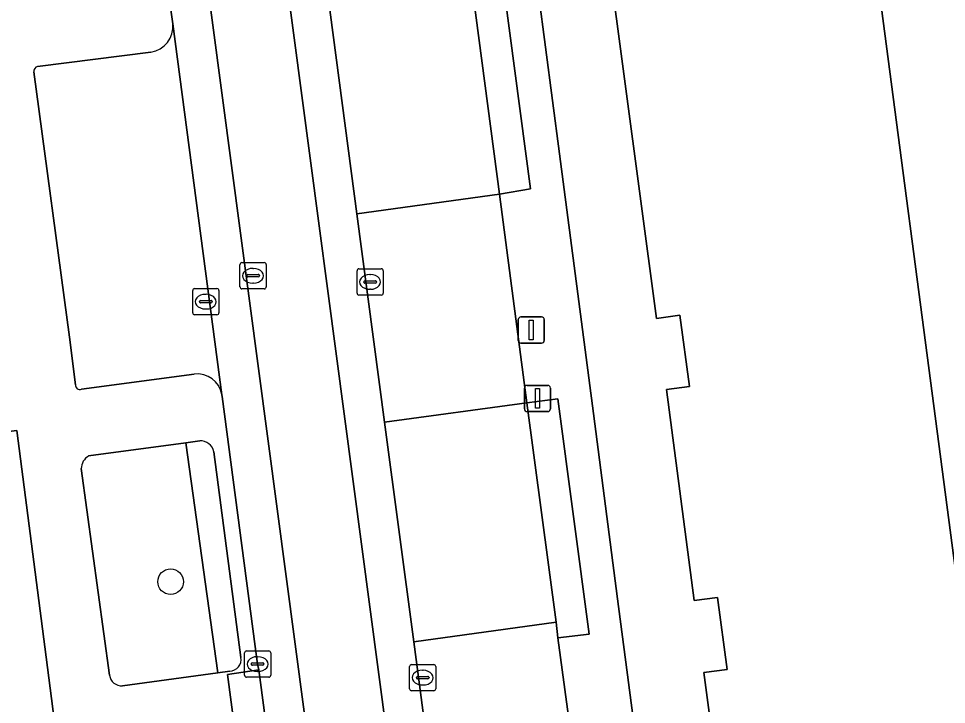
# Model space of a CAD drawing. Extents: x 160554 to 161248, y 385329 to 386506.
# Drawn here: x 161110.02 to 161145.43, y 385661.35 to 385687.52 of the extents above; entities that cross this region are included whole.
import ezdxf

# ---------------------------------------------------------------- set-up
doc = ezdxf.new("R2010")
doc.units = 0
for name, color, linetype in [('IMGEO_Boom', 7, 'Continuous'), ('IMGEO_Erf', 7, 'Continuous'), ('IMGEO_Groenvoorziening', 7, 'Continuous'), ('IMGEO_Kolk', 7, 'Continuous'), ('IMGEO_Lichtmast', 7, 'Continuous'), ('IMGEO_Pand', 7, 'Continuous'), ('IMGEO_Parkeervlak_open', 7, 'Continuous'), ('IMGEO_Rijbaan_lokaal_gesloten', 7, 'Continuous'), ('IMGEO_Rijbaan_lokaal_open', 7, 'Continuous'), ('IMGEO_Rioolput', 7, 'Continuous'), ('IMGEO_Voetpad_open', 7, 'Continuous')]:
    doc.layers.add(name, color=color, linetype=linetype)

msp = doc.modelspace()

# ---------------------------------------------------------------- linework, layer by layer
at = {"layer": 'IMGEO_Boom'}
msp.add_circle((161115.823, 385666.036), 0.489, dxfattribs=at)
at = {"layer": 'IMGEO_Erf'}
for points in [[(161140.668, 385628.852), (161139.603, 385636.839), (161140.494, 385636.958), (161140.131, 385639.68), (161139.24, 385639.561), (161136.17, 385662.572), (161137.061, 385662.691), (161136.695, 385665.433), (161135.804, 385665.314), (161134.749, 385673.362), (161135.622, 385673.479), (161135.259, 385676.201), (161134.368, 385676.082), (161131.304, 385699.044)], [(161129.332, 385692.539), (161130.664, 385682.353), (161131.957, 385672.448), (161132.88, 385665.385), (161134.132, 385655.805), (161135.488, 385645.432), (161136.775, 385635.582), (161137.683, 385628.64)]]:
    msp.add_lwpolyline(points, dxfattribs=at)
at = {"layer": 'IMGEO_Groenvoorziening'}
for points in [[(161147.059, 385722.533), (161128.206, 385720.222), (161126.919, 385719.912), (161126.713, 385719.758), (161126.224, 385719.145), (161125.602, 385717.829), (161127.611, 385704.206), (161130.563, 385704.6), (161130.373, 385706.021), (161140.397, 385707.34), (161154.867, 385597.365), (161145.041, 385596.072), (161144.923, 385596.974), (161141.874, 385596.574), (161142.167, 385594.329)], [(161116.399, 385671.333), (161112.696, 385670.833)], [(161113.987, 385662.06), (161117.619, 385662.557), (161116.399, 385671.333)], [(161116.935, 385671.405), (161116.399, 385671.333), (161117.619, 385662.557), (161118.083, 385662.621)], [(161118.507, 385663.145), (161117.469, 385670.989)], [(161112.413, 385670.349), (161113.489, 385662.471)]]:
    msp.add_lwpolyline(points, dxfattribs=at)
for centre, radius, start, end in [((161116.976, 385670.907), 0.5, 9.4854, 94.6756), ((161112.98, 385670.342), 0.567, 120.0273, 179.3421), ((161118.065, 385663.069), 0.448, 272.3026, 9.7406), ((161113.964, 385662.54), 0.48, 188.2403, 272.6939)]:
    msp.add_arc(centre, radius, start, end, dxfattribs=at)
at = {"layer": 'IMGEO_Kolk'}
for p, q in [((161122.937, 385677.045), (161122.937, 385677.897)), ((161123.012, 385677.971), (161123.864, 385677.971)), ((161123.425, 385677.751), (161123.45, 385677.751)), ((161123.938, 385677.897), (161123.938, 385677.045)), ((161123.196, 385677.465), (161123.196, 385677.477)), ((161123.634, 385677.428), (161123.236, 385677.428)), ((161123.239, 385677.514), (161123.637, 385677.514)), ((161123.68, 385677.477), (161123.68, 385677.465)), ((161116.666, 385676.293), (161116.666, 385677.145)), ((161116.741, 385677.219), (161117.593, 385677.219)), ((161117.154, 385676.999), (161117.179, 385676.999)), ((161117.667, 385677.145), (161117.667, 385676.293)), ((161123.448, 385677.191), (161123.423, 385677.191)), ((161116.925, 385676.713), (161116.925, 385676.725)), ((161117.363, 385676.676), (161116.965, 385676.676)), ((161116.968, 385676.762), (161117.366, 385676.762)), ((161117.409, 385676.725), (161117.409, 385676.713)), ((161123.864, 385676.971), (161123.012, 385676.971)), ((161117.177, 385676.439), (161117.152, 385676.439)), ((161117.593, 385676.219), (161116.741, 385676.219)), ((161118.643, 385662.467), (161118.643, 385663.319)), ((161118.718, 385663.393), (161119.57, 385663.393)), ((161119.131, 385663.173), (161119.156, 385663.173)), ((161119.644, 385663.319), (161119.644, 385662.467)), ((161118.902, 385662.887), (161118.902, 385662.899)), ((161119.34, 385662.85), (161118.942, 385662.85)), ((161118.945, 385662.936), (161119.343, 385662.936)), ((161119.386, 385662.899), (161119.386, 385662.887)), ((161125.017, 385662.875), (161125.869, 385662.875)), ((161119.154, 385662.613), (161119.129, 385662.613)), ((161124.942, 385661.949), (161124.942, 385662.801)), ((161125.43, 385662.655), (161125.455, 385662.655)), ((161125.943, 385662.801), (161125.943, 385661.949)), ((161119.57, 385662.393), (161118.718, 385662.393)), ((161125.201, 385662.369), (161125.201, 385662.381)), ((161125.639, 385662.332), (161125.241, 385662.332)), ((161125.244, 385662.418), (161125.642, 385662.418)), ((161125.685, 385662.381), (161125.685, 385662.369)), ((161125.869, 385661.875), (161125.017, 385661.875)), ((161125.453, 385662.095), (161125.428, 385662.095))]:
    msp.add_line(p, q, dxfattribs=at)
for points in [[(161122.937, 385677.045), (161122.937, 385677.897)], [(161123.012, 385677.971), (161123.864, 385677.971)], [(161123.938, 385677.897), (161123.938, 385677.045)], [(161116.666, 385676.293), (161116.666, 385677.145)], [(161116.741, 385677.219), (161117.593, 385677.219)], [(161117.667, 385677.145), (161117.667, 385676.293)], [(161123.864, 385676.971), (161123.012, 385676.971)], [(161117.593, 385676.219), (161116.741, 385676.219)], [(161118.643, 385662.467), (161118.643, 385663.319)], [(161118.718, 385663.393), (161119.57, 385663.393)], [(161119.644, 385663.319), (161119.644, 385662.467)], [(161125.017, 385662.875), (161125.869, 385662.875)], [(161124.942, 385661.949), (161124.942, 385662.801)], [(161125.943, 385662.801), (161125.943, 385661.949)], [(161119.57, 385662.393), (161118.718, 385662.393)], [(161125.869, 385661.875), (161125.017, 385661.875)]]:
    msp.add_lwpolyline(points, dxfattribs=at)
for centre, radius, start, end in [((161123.014, 385677.895), 0.0765, 91.552, 178.448), ((161123.014, 385677.895), 0.0765, 91.552, 178.448), ((161123.862, 385677.895), 0.0765, 1.552, 88.448), ((161123.862, 385677.895), 0.0765, 1.552, 88.448), ((161123.236, 385677.474), 0.0403, 85.8775, 175.7526), ((161123.233, 385677.464), 0.0366, 178.938, 274.7102), ((161123.637, 385677.471), 0.043, 264.8664, 352.4533), ((161123.641, 385677.476), 0.0386, 1.7309, 96.639), ((161116.743, 385677.143), 0.0765, 91.552, 178.448), ((161116.743, 385677.143), 0.0765, 91.552, 178.448), ((161117.591, 385677.143), 0.0765, 1.552, 88.448), ((161117.591, 385677.143), 0.0765, 1.552, 88.448), ((161123.014, 385677.047), 0.0765, 181.552, 268.448), ((161123.014, 385677.047), 0.0765, 181.552, 268.448), ((161123.862, 385677.047), 0.0765, 271.552, 358.448), ((161123.862, 385677.047), 0.0765, 271.552, 358.448), ((161116.965, 385676.722), 0.0403, 85.8775, 175.7526), ((161116.962, 385676.712), 0.0366, 178.938, 274.7102), ((161117.366, 385676.719), 0.043, 264.8664, 352.4533), ((161117.37, 385676.724), 0.0386, 1.7309, 96.639), ((161116.743, 385676.295), 0.0765, 181.552, 268.448), ((161116.743, 385676.295), 0.0765, 181.552, 268.448), ((161117.591, 385676.295), 0.0765, 271.552, 358.448), ((161117.591, 385676.295), 0.0765, 271.552, 358.448), ((161118.72, 385663.317), 0.0765, 91.552, 178.448), ((161118.72, 385663.317), 0.0765, 91.552, 178.448), ((161119.568, 385663.317), 0.0765, 1.552, 88.448), ((161119.568, 385663.317), 0.0765, 1.552, 88.448), ((161118.942, 385662.896), 0.0403, 85.8775, 175.7526), ((161118.939, 385662.886), 0.0366, 178.938, 274.7102), ((161119.343, 385662.893), 0.043, 264.8664, 352.4533), ((161119.347, 385662.898), 0.0386, 1.7309, 96.639), ((161125.019, 385662.799), 0.0765, 91.552, 178.448), ((161125.019, 385662.799), 0.0765, 91.552, 178.448), ((161125.867, 385662.799), 0.0765, 1.552, 88.448), ((161125.867, 385662.799), 0.0765, 1.552, 88.448), ((161118.72, 385662.469), 0.0765, 181.552, 268.448), ((161118.72, 385662.469), 0.0765, 181.552, 268.448), ((161119.568, 385662.469), 0.0765, 271.552, 358.448), ((161119.568, 385662.469), 0.0765, 271.552, 358.448), ((161125.241, 385662.378), 0.0403, 85.8775, 175.7526), ((161125.238, 385662.368), 0.0366, 178.938, 274.7102), ((161125.642, 385662.375), 0.043, 264.8664, 352.4533), ((161125.646, 385662.38), 0.0386, 1.7309, 96.639), ((161125.019, 385661.951), 0.0765, 181.552, 268.448), ((161125.019, 385661.951), 0.0765, 181.552, 268.448), ((161125.867, 385661.951), 0.0765, 271.552, 358.448), ((161125.867, 385661.951), 0.0765, 271.552, 358.448)]:
    msp.add_arc(centre, radius, start, end, dxfattribs=at)
for centre, major_axis, ratio, start_param, end_param in [((161123.424, 385677.471), (-0.387, 0.002), 0.722429, 4.712389, 7.853982), ((161123.449, 385677.471), (-0.39, 0.002), 0.717154, 1.570796, 4.712389), ((161117.153, 385676.719), (-0.387, 0.002), 0.722429, 4.712389, 7.853982), ((161117.178, 385676.719), (-0.39, 0.002), 0.717154, 1.570796, 4.712389), ((161119.13, 385662.893), (-0.387, 0.002), 0.722429, 4.712389, 7.853982), ((161119.155, 385662.893), (-0.39, 0.002), 0.717154, 1.570796, 4.712389), ((161125.429, 385662.375), (-0.387, 0.002), 0.722429, 4.712389, 7.853982), ((161125.454, 385662.375), (-0.39, 0.002), 0.717154, 1.570796, 4.712389)]:
    msp.add_ellipse(centre, major_axis=major_axis, ratio=ratio, start_param=start_param, end_param=end_param, dxfattribs=at)
at = {"layer": 'IMGEO_Lichtmast'}
for p, q in [((161129.091, 385675.236), (161129.091, 385676.036)), ((161129.091, 385676.036), (161129.091, 385675.236)), ((161129.191, 385676.136), (161129.981, 385676.136)), ((161129.981, 385676.136), (161129.191, 385676.136)), ((161130.081, 385676.036), (161130.081, 385675.236)), ((161130.081, 385675.236), (161130.081, 385676.036)), ((161129.981, 385675.136), (161129.191, 385675.136)), ((161129.191, 385675.136), (161129.981, 385675.136)), ((161129.426, 385673.525), (161130.216, 385673.525)), ((161130.216, 385673.525), (161129.426, 385673.525)), ((161129.326, 385672.625), (161129.326, 385673.425)), ((161129.326, 385673.425), (161129.326, 385672.625)), ((161130.316, 385673.425), (161130.316, 385672.625)), ((161130.316, 385672.625), (161130.316, 385673.425)), ((161130.216, 385672.525), (161129.426, 385672.525)), ((161129.426, 385672.525), (161130.216, 385672.525))]:
    msp.add_line(p, q, dxfattribs=at)
for points in [[(161129.511, 385676.011), (161129.661, 385676.011), (161129.661, 385675.261), (161129.511, 385675.261), (161129.511, 385676.011)], [(161129.746, 385673.4), (161129.896, 385673.4), (161129.896, 385672.65), (161129.746, 385672.65), (161129.746, 385673.4)]]:
    msp.add_lwpolyline(points, dxfattribs=at)
for centre, start, end in [((161129.191, 385676.036), 90, 180), ((161129.191, 385676.036), 90, 180), ((161129.981, 385676.036), 0, 90), ((161129.981, 385676.036), 360, 90), ((161129.191, 385675.236), 180, 270), ((161129.191, 385675.236), 180, 270), ((161129.981, 385675.236), 270, 0), ((161129.981, 385675.236), 270, 0), ((161129.426, 385673.425), 90, 180), ((161129.426, 385673.425), 90, 180), ((161130.216, 385673.425), 0, 90), ((161130.216, 385673.425), 360, 90), ((161129.426, 385672.625), 180, 270), ((161129.426, 385672.625), 180, 270), ((161130.216, 385672.625), 270, 0), ((161130.216, 385672.625), 270, 0)]:
    msp.add_arc(centre, 0.1, start, end, dxfattribs=at)
at = {"layer": 'IMGEO_Pand'}
msp.add_lwpolyline([(161154.867, 385597.365), (161140.397, 385707.34), (161130.373, 385706.021), (161130.563, 385704.6), (161130.939, 385701.785), (161131.83, 385701.904), (161132.195, 385699.163), (161131.304, 385699.044), (161134.368, 385676.082), (161135.259, 385676.201), (161135.622, 385673.479), (161134.749, 385673.362), (161135.804, 385665.314), (161136.695, 385665.433), (161137.061, 385662.691), (161136.17, 385662.572), (161139.24, 385639.561), (161140.131, 385639.68), (161140.494, 385636.958), (161139.603, 385636.839), (161140.668, 385628.852)], dxfattribs=at)
at = {"layer": 'IMGEO_Parkeervlak_open'}
for points in [[(161117.782, 385673.171), (161115.905, 385687.322)], [(161115.067, 385686.236), (161110.749, 385685.688)], [(161110.605, 385685.485), (161111.964, 385675.37), (161112.197, 385673.552)], [(161112.421, 385673.384), (161116.718, 385673.955)], [(161055.034, 385632.68), (161109.428, 385637.533), (161113.554, 385638.574), (161113.833, 385641.697), (161112.38, 385652.994), (161111.073, 385663.16), (161109.961, 385671.806), (161109.438, 385671.741), (161105.078, 385671.198), (161105.099, 385671.033), (161104.197, 385670.915), (161104.605, 385667.802), (161105.518, 385667.922), (161105.615, 385667.189), (161092.111, 385665.42), (161091.607, 385669.268), (161088.246, 385668.829), (161067.607, 385666.129), (161071.037, 385639.623), (161064.493, 385638.784)]]:
    msp.add_lwpolyline(points, dxfattribs=at)
for points in [[(161128.374, 385680.818), (161122.934, 385680.072), (161123.982, 385672.122), (161129.416, 385672.858)], [(161130.603, 385663.89), (161130.536, 385664.497), (161125.101, 385663.743), (161126.304, 385654.668), (161131.754, 385655.42), (161131.677, 385655.975), (161131.504, 385657.228)]]:
    msp.add_lwpolyline(points, close=True, dxfattribs=at)
for centre, radius, start, end in [((161114.919, 385687.217), 0.992, 278.6041, 6.0856), ((161110.788, 385685.508), 0.184, 102.2243, 187.075), ((161116.84, 385673.007), 0.956, 9.8911, 97.3402), ((161112.352, 385673.525), 0.157, 170.2654, 295.9948)]:
    msp.add_arc(centre, radius, start, end, dxfattribs=at)
at = {"layer": 'IMGEO_Rijbaan_lokaal_gesloten'}
for points in [[(161126.304, 385654.668), (161125.101, 385663.743), (161123.982, 385672.122), (161122.934, 385680.072), (161121.351, 385691.998), (161120.302, 385699.906), (161119.808, 385703.6), (161118.687, 385712.039), (161118.403, 385714.049), (161116.941, 385713.856), (161126.361, 385642.988), (161127.841, 385643.167)], [(161113.955, 385713.475), (161112.481, 385713.283), (161112.752, 385711.087), (161115.687, 385688.859), (161115.905, 385687.322), (161117.782, 385673.171), (161117.792, 385673.096), (161119.144, 385662.893), (161119.19, 385662.67), (161120.563, 385652.257), (161121.601, 385644.555), (161121.879, 385642.406), (161122.356, 385642.474), (161123.372, 385642.618)]]:
    msp.add_lwpolyline(points, close=True, dxfattribs=at)
at = {"layer": 'IMGEO_Rijbaan_lokaal_open'}
msp.add_lwpolyline([(161116.941, 385713.856), (161113.955, 385713.475), (161123.372, 385642.618), (161126.361, 385642.988)], close=True, dxfattribs=at)
at = {"layer": 'IMGEO_Rioolput'}
for p, q in [((161118.471, 385677.282), (161118.471, 385678.134)), ((161118.546, 385678.208), (161119.398, 385678.208)), ((161119.472, 385678.134), (161119.472, 385677.282)), ((161118.73, 385677.702), (161118.73, 385677.714)), ((161118.773, 385677.751), (161119.171, 385677.751)), ((161118.959, 385677.988), (161118.984, 385677.988)), ((161119.214, 385677.714), (161119.214, 385677.702)), ((161119.168, 385677.665), (161118.77, 385677.665)), ((161118.982, 385677.428), (161118.957, 385677.428)), ((161119.398, 385677.208), (161118.546, 385677.208))]:
    msp.add_line(p, q, dxfattribs=at)
for points in [[(161118.471, 385677.282), (161118.471, 385678.134)], [(161118.546, 385678.208), (161119.398, 385678.208)], [(161119.472, 385678.134), (161119.472, 385677.282)], [(161119.398, 385677.208), (161118.546, 385677.208)]]:
    msp.add_lwpolyline(points, dxfattribs=at)
for centre, radius, start, end in [((161118.548, 385678.132), 0.0765, 91.552, 178.448), ((161118.548, 385678.132), 0.0765, 91.552, 178.448), ((161119.396, 385678.132), 0.0765, 1.552, 88.448), ((161119.396, 385678.132), 0.0765, 1.552, 88.448), ((161118.77, 385677.711), 0.0403, 85.8775, 175.7526), ((161118.767, 385677.701), 0.0366, 178.938, 274.7102), ((161119.171, 385677.708), 0.043, 264.8664, 352.4533), ((161119.175, 385677.713), 0.0386, 1.7309, 96.639), ((161118.548, 385677.284), 0.0765, 181.552, 268.448), ((161118.548, 385677.284), 0.0765, 181.552, 268.448), ((161119.396, 385677.284), 0.0765, 271.552, 358.448), ((161119.396, 385677.284), 0.0765, 271.552, 358.448)]:
    msp.add_arc(centre, radius, start, end, dxfattribs=at)
for centre, major_axis, ratio, start_param, end_param in [((161118.958, 385677.708), (-0.387, 0.002), 0.722429, 4.712389, 7.853982), ((161118.983, 385677.708), (-0.39, 0.002), 0.717154, 1.570796, 4.712389)]:
    msp.add_ellipse(centre, major_axis=major_axis, ratio=ratio, start_param=start_param, end_param=end_param, dxfattribs=at)
at = {"layer": 'IMGEO_Voetpad_open'}
for points in [[(161091.644, 385839.67), (161090.577, 385836.855), (161089.36, 385832.82), (161089.359, 385832.428), (161093.052, 385804.928), (161093.658, 385800.418), (161096.873, 385775.58), (161099.829, 385752.532), (161099.92, 385751.819), (161100.53, 385747.059), (161103.849, 385721.182), (161103.528, 385716.968), (161104.544, 385708.871), (161105.47, 385701.933), (161107.028, 385690.183), (161107.754, 385684.63), (161108.994, 385675.141), (161109.438, 385671.741), (161109.961, 385671.806), (161111.073, 385663.16), (161112.38, 385652.994), (161113.833, 385641.697), (161115.047, 385634.843), (161117.413, 385635.068)], [(161136.775, 385635.582), (161135.488, 385645.432), (161134.132, 385655.805), (161132.88, 385665.385), (161131.957, 385672.448), (161130.664, 385682.353), (161129.332, 385692.539), (161127.611, 385704.206), (161125.602, 385717.829), (161125.06, 385722.618), (161123.329, 385722.367)], [(161124.281, 385711.637), (161125.21, 385704.708), (161126.379, 385704.866), (161126.895, 385700.846), (161125.729, 385700.681), (161126.802, 385692.745), (161127.981, 385692.914), (161129.551, 385681.019), (161128.374, 385680.818), (161129.416, 385672.858), (161130.6, 385673.008), (161131.8, 385664.039), (161130.603, 385663.89), (161131.504, 385657.228), (161131.677, 385655.975), (161132.861, 385656.143), (161134.374, 385644.689), (161133.183, 385644.532)], [(161115.905, 385687.322), (161115.687, 385688.859)], [(161110.749, 385685.688), (161115.067, 385686.236)], [(161112.197, 385673.552), (161111.964, 385675.37), (161110.605, 385685.485)], [(161116.718, 385673.955), (161112.421, 385673.384)], [(161115.318, 385652.069), (161118.784, 385652.528), (161119.307, 385652.597), (161117.989, 385662.492), (161119.19, 385662.67), (161119.144, 385662.893), (161117.792, 385673.096), (161117.782, 385673.171)], [(161112.696, 385670.833), (161116.399, 385671.333), (161116.935, 385671.405)], [(161117.469, 385670.989), (161118.507, 385663.145)], [(161113.489, 385662.471), (161112.413, 385670.349)], [(161118.083, 385662.621), (161117.619, 385662.557), (161113.987, 385662.06)], [(161119.19, 385662.67), (161117.989, 385662.492), (161119.307, 385652.597), (161119.432, 385652.602)], [(161119.978, 385652.185), (161120.563, 385652.257), (161119.19, 385662.67)]]:
    msp.add_lwpolyline(points, dxfattribs=at)
for points in [[(161126.802, 385692.745), (161128.374, 385680.818), (161129.551, 385681.019), (161127.981, 385692.914)], [(161126.802, 385692.745), (161121.351, 385691.998), (161122.934, 385680.072), (161128.374, 385680.818)], [(161129.416, 385672.858), (161123.982, 385672.122), (161125.101, 385663.743), (161130.536, 385664.497)], [(161129.416, 385672.858), (161130.536, 385664.497), (161130.603, 385663.89), (161131.8, 385664.039), (161130.6, 385673.008)]]:
    msp.add_lwpolyline(points, close=True, dxfattribs=at)
for centre, radius, start, end in [((161114.919, 385687.217), 0.992, 278.6041, 6.0856), ((161110.788, 385685.508), 0.184, 102.2243, 187.075), ((161116.84, 385673.007), 0.956, 9.8911, 97.3402), ((161112.352, 385673.525), 0.157, 170.2654, 295.9948), ((161116.976, 385670.907), 0.5, 9.4854, 94.6756), ((161112.98, 385670.342), 0.567, 120.0273, 179.3421), ((161118.065, 385663.069), 0.448, 272.3026, 9.7406), ((161113.964, 385662.54), 0.48, 188.2403, 272.6939)]:
    msp.add_arc(centre, radius, start, end, dxfattribs=at)

doc.saveas('drawing.dxf')
